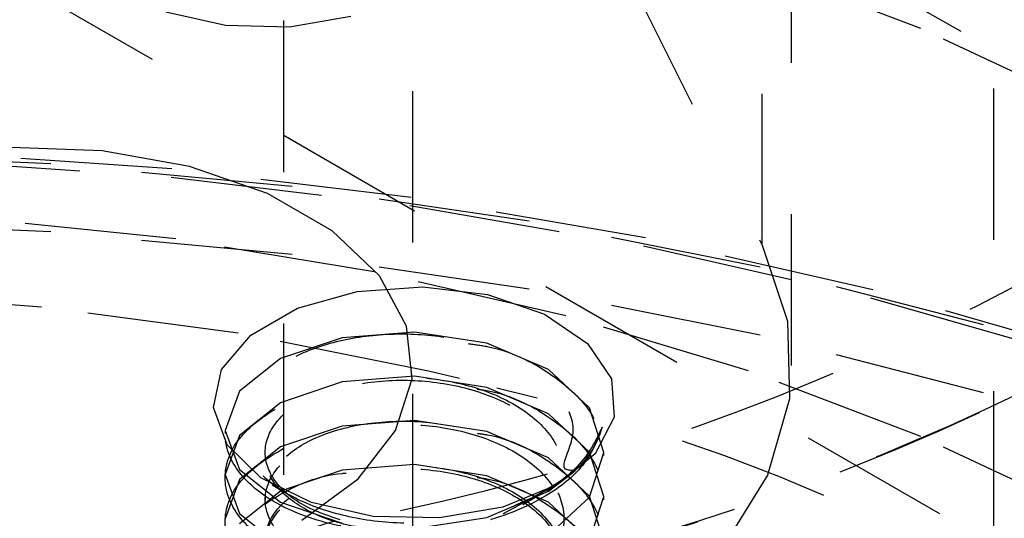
# Model space of a CAD drawing. Header units: inches. Extents: x 1907 to 2452, y -210 to -54.
# Tile 259 of 656: x 1998.345 to 1998.995, y -195.195 to -194.866. Entities that reach past the tile are written whole.
import ezdxf

# ---------------------------------------------------------------- set-up
doc = ezdxf.new("R2010")
doc.units = ezdxf.units.IN
doc.header["$LTSCALE"] = 0.5
doc.header["$MEASUREMENT"] = 0
doc.linetypes.add('HIDDEN', pattern=[0.225, 0.15, -0.075])
doc.layers.add('SID-M-H', color=4, linetype='HIDDEN')

msp = doc.modelspace()

# ---------------------------------------------------------------- linework, layer by layer
at = {"layer": 'SID-M-H'}
for p, q in [((1998.83512, -195.01485), (1998.83512, -193.68797)), ((1998.85449, -195.09441), (1998.85449, -193.76753)), ((1998.60449, -196.01302), (1998.60449, -193.97167)), ((1998.5193, -195.76653), (1998.5193, -194.14481)), ((1998.98779, -194.31134), (1998.98779, -195.96558)), ((1998.18673, -194.42359), (1999.54806, -195.20948)), ((1998.56645, -194.47396), (1998.83512, -195.01485)), ((1998.93979, -194.8717), (1998.82611, -194.82845)), ((1998.34583, -194.84207), (2001.43942, -196.62796)), ((1998.48085, -194.86984), (1998.44144, -194.86096)), ((1998.56366, -194.86388), (1998.52312, -194.87085)), ((1998.52312, -194.87085), (1998.48085, -194.86984)), ((1999.0453, -194.92137), (1998.93979, -194.8717)), ((1998.39955, -194.95245), (1998.33939, -194.95035)), ((1998.36569, -194.96115), (1998.20481, -194.95414)), ((1998.44559, -194.96445), (1998.28538, -194.95346)), ((1998.45709, -194.9628), (1998.39955, -194.95245)), ((1998.28509, -194.9589), (1998.44496, -194.96987)), ((1998.52492, -194.97612), (1998.36569, -194.96115)), ((1998.50867, -194.9808), (1998.45709, -194.9628)), ((1998.44496, -194.96987), (1998.6026, -194.98874)), ((1998.60356, -194.98336), (1998.44559, -194.96445)), ((1998.68134, -194.99893), (1998.52492, -194.97612)), ((1998.55128, -195.0054), (1998.50867, -194.9808)), ((1998.75813, -195.01004), (1998.60356, -194.98336)), ((1998.6026, -194.98874), (1998.75685, -195.01536)), ((1998.36569, -195.00606), (1998.20481, -194.99905)), ((1998.44811, -195.01074), (1998.3141, -194.99688)), ((1998.83379, -195.02942), (1998.68134, -194.99893)), ((1998.52492, -195.02103), (1998.36569, -195.00606)), ((1998.58246, -195.03518), (1998.55128, -195.0054)), ((1998.579, -195.03236), (1998.44811, -195.01074)), ((1998.75685, -195.01536), (1998.90657, -195.04953)), ((1998.90816, -195.04428), (1998.75813, -195.01004)), ((1998.83512, -195.01485), (1998.8519, -195.06507)), ((1998.68134, -195.04384), (1998.52492, -195.02103)), ((1998.70544, -195.06152), (1998.579, -195.03236)), ((1998.60039, -195.06839), (1998.58246, -195.03518)), ((1998.98112, -195.06736), (1998.83379, -195.02942)), ((1998.35954, -195.0557), (1998.22744, -195.04652)), ((1998.52849, -195.05653), (1998.56777, -195.04544)), ((1998.56777, -195.04544), (1998.61115, -195.04232)), ((1998.61115, -195.04232), (1998.65394, -195.0475)), ((1998.65394, -195.0475), (1998.6915, -195.06042)), ((1998.83379, -195.07433), (1998.68134, -195.04384)), ((1999.05254, -195.08585), (1998.90816, -195.04428)), ((1998.90657, -195.04953), (1999.05065, -195.09101)), ((1998.48921, -195.07294), (1998.35954, -195.0557)), ((1998.49758, -195.07437), (1998.52849, -195.05653)), ((1998.6915, -195.06042), (1998.71976, -195.07968)), ((1998.82611, -195.09791), (1998.70544, -195.06152)), ((1998.8519, -195.06507), (1998.85306, -195.11622)), ((1999.12227, -195.11248), (1998.98112, -195.06736)), ((1998.47837, -195.09705), (1998.49758, -195.07437)), ((1998.61496, -195.09803), (1998.48921, -195.07294)), ((1998.60567, -195.07228), (1998.55783, -195.07595)), ((1998.60403, -195.10312), (1998.60039, -195.06839)), ((1998.6535, -195.0796), (1998.60567, -195.07228)), ((1998.98112, -195.11227), (1998.83379, -195.07433)), ((1998.55783, -195.07595), (1998.51728, -195.08977)), ((1998.69405, -195.09706), (1998.6535, -195.0796)), ((1998.71976, -195.07968), (1998.73565, -195.10319)), ((1998.51728, -195.08977), (1998.49018, -195.11136)), ((1998.47297, -195.12209), (1998.47837, -195.09705)), ((1998.63528, -195.10292), (1998.61496, -195.09803)), ((1998.72115, -195.12229), (1998.69405, -195.09706)), ((1998.93979, -195.14116), (1998.82611, -195.09791)), ((1998.55783, -195.10511), (1998.51728, -195.11893)), ((1998.60567, -195.10144), (1998.55783, -195.10511)), ((1998.59317, -195.13734), (1998.60403, -195.10312)), ((1998.6535, -195.10876), (1998.60567, -195.10144)), ((1998.73565, -195.10319), (1998.73746, -195.12841)), ((1998.49018, -195.11136), (1998.48067, -195.13715)), ((1998.69405, -195.12622), (1998.6535, -195.10876)), ((1999.12227, -195.15739), (1998.98112, -195.11227)), ((1998.51728, -195.11893), (1998.49018, -195.14052)), ((1998.85306, -195.11622), (1998.83856, -195.16668)), ((1998.48194, -195.14679), (1998.47297, -195.12209)), ((1998.72115, -195.15146), (1998.69405, -195.12622)), ((1998.73067, -195.15173), (1998.72115, -195.12229)), ((1998.60567, -195.1306), (1998.55783, -195.13427)), ((1998.6535, -195.13792), (1998.60567, -195.1306)), ((1998.73746, -195.12841), (1998.72498, -195.1526)), ((1998.48067, -195.13715), (1998.48067, -195.13928)), ((1998.48067, -195.13715), (1998.49018, -195.16294)), ((1998.55783, -195.13427), (1998.51728, -195.14809)), ((1998.56843, -195.16907), (1998.59317, -195.13734)), ((1998.69405, -195.15539), (1998.6535, -195.13792)), ((1998.49018, -195.14052), (1998.48067, -195.16631)), ((1999.0453, -195.19083), (1998.93979, -195.14116)), ((1998.50432, -195.16848), (1998.48194, -195.14679)), ((1998.51728, -195.14809), (1998.49018, -195.16968)), ((1998.72498, -195.1526), (1998.69958, -195.17314)), ((1998.73067, -195.18089), (1998.72115, -195.15146)), ((1998.72115, -195.18117), (1998.73067, -195.15173)), ((1998.73067, -195.15386), (1998.73067, -195.15173)), ((1998.72115, -195.18062), (1998.69405, -195.15539)), ((1998.49018, -195.16294), (1998.51728, -195.18453)), ((1998.55783, -195.16344), (1998.51728, -195.17726)), ((1998.60567, -195.15977), (1998.55783, -195.16344)), ((1998.6535, -195.16708), (1998.60567, -195.15977)), ((1998.69405, -195.17724), (1998.70986, -195.16516)), ((1998.48067, -195.16631), (1998.48067, -195.16844)), ((1998.48067, -195.16631), (1998.49018, -195.19211)), ((1998.49018, -195.16968), (1998.48067, -195.19548)), ((1998.53768, -195.18479), (1998.50432, -195.16848)), ((1998.53126, -195.19646), (1998.56843, -195.16907)), ((1998.69405, -195.18455), (1998.6535, -195.16708)), ((1998.83856, -195.16668), (1998.80886, -195.21487)), ((1998.51728, -195.17726), (1998.49018, -195.19885)), ((1998.51174, -195.17313), (1998.52228, -195.17922)), ((1998.6535, -195.19471), (1998.69405, -195.17724)), ((1998.69958, -195.17314), (1998.664, -195.1878)), ((1998.693, -195.17694), (1998.69959, -195.17313)), ((1998.50708, -195.18089), (1998.50708, -195.18302)), ((1998.51728, -195.18453), (1998.55783, -195.19835)), ((1998.57841, -195.19396), (1998.53768, -195.18479)), ((1998.67706, -195.18614), (1998.68729, -195.18024)), ((1998.69405, -195.2064), (1998.72115, -195.18117)), ((1998.72115, -195.20978), (1998.69405, -195.18455)), ((1998.73067, -195.21006), (1998.72115, -195.18062)), ((1998.72115, -195.21033), (1998.73067, -195.18089)), ((1998.73067, -195.18302), (1998.73067, -195.18089)), ((1998.664, -195.1878), (1998.62209, -195.19501)), ((1998.49018, -195.19211), (1998.51728, -195.21369)), ((1998.62209, -195.19501), (1998.57841, -195.19396)), ((1998.60567, -195.20202), (1998.6535, -195.19471))]:
    msp.add_line(p, q, dxfattribs=at)
for centre, radius, start, end in [((1998.27441, -193.67953), 1.54439, 282.03428, 299.21403), ((1998.32641, -193.72172), 1.54778, 283.8185, 301.59546), ((1998.30491, -193.66168), 1.61102, 284.9733, 299.3546), ((1998.37045, -196.35667), 1.28064, 48.85908, 76.92857), ((1998.67288, -195.11956), 0.05872, 309.03901, 344.75447)]:
    msp.add_arc(centre, radius, start, end, dxfattribs=at)
for points, knots in [([(1998.6641, -195.19227), (1998.67163, -195.18816), (1998.68687, -195.17985), (1998.72059, -195.15918), (1998.69762, -195.16854), (1998.71408, -195.13878), (1998.70584, -195.11921), (1998.68942, -195.09949), (1998.66229, -195.08452), (1998.62859, -195.07502), (1998.59145, -195.07259), (1998.5551, -195.07714), (1998.52367, -195.08847), (1998.50062, -195.10527), (1998.48878, -195.1256), (1998.48986, -195.14736), (1998.50374, -195.16777), (1998.52942, -195.18461), (1998.56405, -195.1957), (1998.60405, -195.19964), (1998.64491, -195.19563), (1998.68288, -195.18427), (1998.70089, -195.17152), (1998.70986, -195.16516)], [0, 0, 0, 0, 0.040457, 0.081856, 0.137686, 0.181416, 0.225221, 0.27015, 0.31506, 0.360853, 0.406977, 0.453526, 0.500854, 0.548176, 0.596703, 0.645215, 0.694523, 0.744246, 0.794315, 0.845241, 0.896135, 0.948213, 1, 1, 1, 1]), ([(1998.64097, -195.07981), (1998.6452, -195.08036), (1998.66554, -195.08303), (1998.69614, -195.09839), (1998.72422, -195.12356), (1998.7339, -195.1539), (1998.72416, -195.184), (1998.69635, -195.20986), (1998.65475, -195.22773), (1998.60567, -195.23519), (1998.55658, -195.23137), (1998.51498, -195.21715), (1998.48717, -195.19494), (1998.47744, -195.16849), (1998.48708, -195.14173), (1998.51532, -195.12048), (1998.54276, -195.10829), (1998.5597, -195.10709), (1998.56063, -195.10702)], [0, 0, 0, 0, 0.018289, 0.088119, 0.157949, 0.227778, 0.297608, 0.367438, 0.437268, 0.507098, 0.576928, 0.646758, 0.716588, 0.786418, 0.856248, 0.926078, 0.995908, 1, 1, 1, 1]), ([(1998.72953, -195.135), (1998.72641, -195.14321), (1998.72021, -195.15955), (1998.69375, -195.1817), (1998.6548, -195.19858), (1998.60565, -195.20602), (1998.55659, -195.20222), (1998.51497, -195.18798), (1998.48721, -195.16582), (1998.47729, -195.13918), (1998.48763, -195.11314), (1998.50786, -195.09425), (1998.52698, -195.08841), (1998.53209, -195.08685)], [0, 0, 0, 0, 0.0832625, 0.1656054, 0.2653503, 0.3650952, 0.4648401, 0.564585, 0.6643299, 0.7640749, 0.8638198, 0.9635647, 1, 1, 1, 1]), ([(1998.55655, -195.19622), (1998.54938, -195.19379), (1998.53156, -195.18776), (1998.51228, -195.17218), (1998.5045, -195.15175), (1998.51222, -195.1312), (1998.53414, -195.11409), (1998.56696, -195.10325), (1998.60567, -195.10063), (1998.64437, -195.1069), (1998.67719, -195.12138), (1998.69911, -195.14214), (1998.70681, -195.16631), (1998.69911, -195.19048), (1998.67719, -195.21125), (1998.64437, -195.22573), (1998.60567, -195.23199), (1998.56696, -195.22937), (1998.53414, -195.21854), (1998.51222, -195.20142), (1998.50452, -195.18089), (1998.51222, -195.16037), (1998.53414, -195.14325), (1998.56696, -195.13242), (1998.60567, -195.12979), (1998.64437, -195.13606), (1998.67719, -195.15054), (1998.69911, -195.17131), (1998.70681, -195.19548), (1998.69911, -195.21964), (1998.67719, -195.24041), (1998.64437, -195.25489), (1998.60567, -195.26116), (1998.56696, -195.25853), (1998.53414, -195.2477), (1998.51222, -195.23058), (1998.50452, -195.21006), (1998.51222, -195.18953), (1998.53414, -195.17241), (1998.56696, -195.16158), (1998.60567, -195.15896), (1998.64437, -195.16522), (1998.67719, -195.1797), (1998.69911, -195.20047), (1998.70681, -195.22464), (1998.69911, -195.24881), (1998.67719, -195.26957), (1998.64437, -195.28405), (1998.60567, -195.29032), (1998.56696, -195.2877), (1998.53414, -195.27686), (1998.51224, -195.25976), (1998.50445, -195.23916), (1998.51247, -195.21892), (1998.53009, -195.20349), (1998.54736, -195.1986), (1998.55347, -195.19687)], [0, 0, 0, 0, 0.01267, 0.031459, 0.050248, 0.069038, 0.087827, 0.106616, 0.125405, 0.144195, 0.162984, 0.181773, 0.200563, 0.219352, 0.238141, 0.25693, 0.27572, 0.294509, 0.313298, 0.332087, 0.350877, 0.369666, 0.388455, 0.407244, 0.426034, 0.444823, 0.463612, 0.482401, 0.501191, 0.51998, 0.538769, 0.557558, 0.576348, 0.595137, 0.613926, 0.632715, 0.651505, 0.670294, 0.689083, 0.707873, 0.726662, 0.745451, 0.76424, 0.78303, 0.801819, 0.820608, 0.839397, 0.858187, 0.876976, 0.895765, 0.914554, 0.933344, 0.952133, 0.970922, 0.989711, 1, 1, 1, 1]), ([(1998.59886, -195.20365), (1998.58717, -195.20303), (1998.56386, -195.20179), (1998.53351, -195.19089), (1998.51221, -195.17441), (1998.50452, -195.15385), (1998.51222, -195.13334), (1998.53414, -195.11621), (1998.56696, -195.10538), (1998.60567, -195.10276), (1998.64437, -195.10902), (1998.67719, -195.12351), (1998.69911, -195.14426), (1998.70684, -195.16847), (1998.69901, -195.19248), (1998.67841, -195.21301), (1998.65709, -195.22107), (1998.64709, -195.22485)], [0, 0, 0, 0, 0.062263, 0.124135, 0.192114, 0.260092, 0.328071, 0.396049, 0.464027, 0.532006, 0.599984, 0.667963, 0.735941, 0.80392, 0.871898, 0.939877, 1, 1, 1, 1]), ([(1998.64709, -195.1099), (1998.64924, -195.11021), (1998.66744, -195.11276), (1998.69607, -195.12768), (1998.72423, -195.15269), (1998.7339, -195.18307), (1998.72416, -195.21316), (1998.69635, -195.23902), (1998.65475, -195.25689), (1998.60567, -195.26435), (1998.55658, -195.26054), (1998.51498, -195.24631), (1998.48717, -195.2241), (1998.47744, -195.19766), (1998.48708, -195.17089), (1998.51532, -195.14964), (1998.54276, -195.13745), (1998.5597, -195.13625), (1998.56063, -195.13619)], [0, 0, 0, 0, 0.009448, 0.079907, 0.150366, 0.220824, 0.291283, 0.361742, 0.432201, 0.502659, 0.573118, 0.643577, 0.714036, 0.784494, 0.854953, 0.925412, 0.995871, 1, 1, 1, 1]), ([(1998.56063, -195.22773), (1998.55194, -195.22534), (1998.53197, -195.21987), (1998.51237, -195.20339), (1998.50448, -195.18306), (1998.51223, -195.16249), (1998.53414, -195.14538), (1998.56696, -195.13454), (1998.60567, -195.13192), (1998.64437, -195.13819), (1998.67719, -195.15267), (1998.69911, -195.17342), (1998.70684, -195.19763), (1998.69901, -195.22165), (1998.67841, -195.24217), (1998.65709, -195.25023), (1998.64709, -195.25401)], [0, 0, 0, 0, 0.056498, 0.129726, 0.202954, 0.276182, 0.34941, 0.422638, 0.495866, 0.569094, 0.642322, 0.71555, 0.788778, 0.862006, 0.935234, 1, 1, 1, 1]), ([(1998.64709, -195.13907), (1998.64924, -195.13937), (1998.66744, -195.14192), (1998.69607, -195.15684), (1998.72423, -195.18184), (1998.73393, -195.21227), (1998.72406, -195.24219), (1998.69701, -195.26841), (1998.66869, -195.27871), (1998.65475, -195.28378)], [0, 0, 0, 0, 0.0219712, 0.1858199, 0.3496686, 0.5135174, 0.6773661, 0.8412149, 1, 1, 1, 1]), ([(1998.72953, -195.135), (1998.72684, -195.14062), (1998.71999, -195.15493), (1998.7009, -195.1738), (1998.6807, -195.18285), (1998.67228, -195.18662)], [0, 0, 0, 0, 0.274289, 0.697725, 1, 1, 1, 1]), ([(1998.6008, -195.29126), (1998.58612, -195.2908), (1998.55511, -195.28982), (1998.515, -195.27531), (1998.48716, -195.25331), (1998.47744, -195.22681), (1998.48708, -195.20006), (1998.51532, -195.1788), (1998.54276, -195.16662), (1998.5597, -195.16541), (1998.56063, -195.16535)], [0, 0, 0, 0, 0.129127, 0.272868, 0.41661, 0.560351, 0.704093, 0.847834, 0.991576, 1, 1, 1, 1]), ([(1998.56063, -195.25689), (1998.55194, -195.25451), (1998.53197, -195.24903), (1998.51237, -195.23255), (1998.50448, -195.21222), (1998.51223, -195.19165), (1998.53414, -195.17454), (1998.56696, -195.1637), (1998.60567, -195.16108), (1998.64437, -195.16735), (1998.67719, -195.18183), (1998.69911, -195.20259), (1998.70684, -195.2268), (1998.69901, -195.25081), (1998.67841, -195.27134), (1998.65709, -195.27939), (1998.64709, -195.28317)], [0, 0, 0, 0, 0.056498, 0.129726, 0.202954, 0.276182, 0.34941, 0.422638, 0.495866, 0.569094, 0.642322, 0.71555, 0.788778, 0.862006, 0.935234, 1, 1, 1, 1]), ([(1998.64709, -195.16823), (1998.64924, -195.16853), (1998.66744, -195.17108), (1998.69607, -195.186), (1998.72423, -195.21101), (1998.7339, -195.24139), (1998.72416, -195.27149), (1998.69635, -195.29735), (1998.65475, -195.31522), (1998.60567, -195.32267), (1998.55659, -195.31886), (1998.51497, -195.30463), (1998.48718, -195.28245), (1998.47737, -195.25588), (1998.48732, -195.22958), (1998.51326, -195.20762), (1998.54005, -195.20006), (1998.55251, -195.19654)], [0, 0, 0, 0, 0.009576, 0.08099, 0.152403, 0.223817, 0.295231, 0.366644, 0.438058, 0.509471, 0.580885, 0.652298, 0.723712, 0.795126, 0.866539, 0.937953, 1, 1, 1, 1])]:
    msp.add_open_spline(points, degree=3, knots=knots, dxfattribs=at)

doc.saveas('drawing.dxf')
